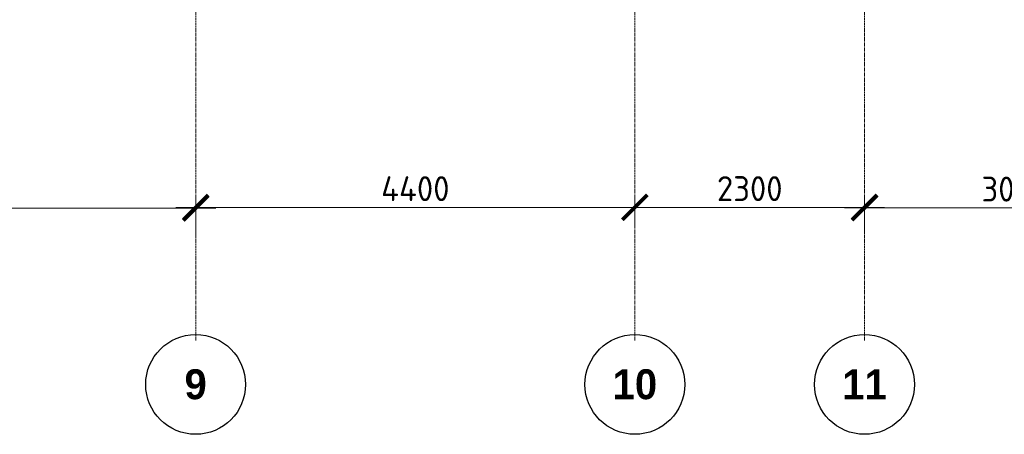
# Model space of a CAD drawing. Header units: millimetres. Extents: x -56135 to 1694203, y -446411 to -23139.
# Tile 286 of 311: x 986095 to 995958, y -90804 to -86647. Entities that reach past the tile are written whole.
import ezdxf

# ---------------------------------------------------------------- set-up
doc = ezdxf.new("R2010")
doc.units = ezdxf.units.MM
doc.linetypes.add('______5', pattern=[1100, 800, -100, 100, -100])
doc.linetypes.add('осевая', pattern=[50.8, 31.75, -6.35, 6.35, -6.35])
doc.layers.add('Оси', color=40, linetype='______5', lineweight=18)
doc.layers.add('РАЗМЕРЫ', color=1, linetype='Continuous', lineweight=9)
doc.styles.add('Century Gothic', font='GOTHIC.TTF')
doc.styles.add('GOST-2.304_Type-B', font='GOST_Common.ttf')
doc.dimstyles.new('СПДС', dxfattribs={"dimscale": 100, "dimtxt": 2.5, "dimasz": 2.5, "dimexe": 1.25, "dimexo": 0, "dimtad": 1, "dimdec": 0, "dimtxsty": 'GOST-2.304_Type-B', "dimblk": 'ARCHTICK', "dimcen": 2.5, "dimdle": 2, "dimadec": 0, "dimazin": 2, "dimtfac": 0.75, "dimtdec": 0, "dimtmove": 1, "dimatfit": 3, "dimfxl": 1, "dimtolj": 1, "dimarcsym": 1})

# ---------------------------------------------------------------- blocks, each defined once
blk = doc.blocks.new('NSY101')
at = {"color": 0, "linetype": 'ByBlock', "lineweight": -2}
blk.add_circle((0, 0), 50, dxfattribs=at)
blk = doc.blocks.new('_ArchTick')
at = {"color": 0, "linetype": 'ByBlock', "const_width": 0.15}
blk.add_lwpolyline([(-0.5, -0.5), (0.5, 0.5)], dxfattribs=at)
blk = doc.blocks.new('*D1010')
at = {"layer": 'DEFPOINTS', "color": 0, "transparency": 16777216}
for p in [(501554.9, -133560.6), (495854.9, -133821.2), (501554.9, -133840.5)]:
    blk.add_point(p, dxfattribs=at)
at = {"layer": 'РАЗМЕРЫ', "color": 0, "lineweight": -2, "transparency": 16777216}
for p, q in [((495854.9, -133821.2), (495854.9, -133435.6)), ((501554.9, -133840.5), (501554.9, -133435.6)), ((495654.9, -133560.6), (501754.9, -133560.6))]:
    blk.add_line(p, q, dxfattribs=at)
at = {"layer": 'РАЗМЕРЫ', "color": 0, "lineweight": -2, "transparency": 16777216, "xscale": 250, "yscale": 250, "zscale": 250, "rotation": 180}
blk.add_blockref('_ArchTick', (495854.9, -133560.6), dxfattribs=at)
at = {"layer": 'РАЗМЕРЫ', "color": 0, "lineweight": -2, "transparency": 16777216, "xscale": 250, "yscale": 250, "zscale": 250}
blk.add_blockref('_ArchTick', (501554.9, -133560.6), dxfattribs=at)
at = {"layer": 'РАЗМЕРЫ', "color": 0, "transparency": 16777216, "insert": (498704.9, -133373.1), "char_height": 250, "attachment_point": 5, "style": 'GOST-2.304_Type-B'}
blk.add_mtext('\\A1;5700', dxfattribs=at)
blk = doc.blocks.new('*D1011')
at = {"layer": 'DEFPOINTS', "color": 0, "transparency": 16777216}
for p in [(505954.9, -133553.8), (505954.9, -133736.2), (501554.9, -133840.5)]:
    blk.add_point(p, dxfattribs=at)
at = {"layer": 'РАЗМЕРЫ', "color": 0, "lineweight": -2, "transparency": 16777216}
for p, q in [((501554.9, -133840.5), (501554.9, -133428.8)), ((505954.9, -133736.2), (505954.9, -133428.8)), ((501354.9, -133553.8), (506154.9, -133553.8))]:
    blk.add_line(p, q, dxfattribs=at)
at = {"layer": 'РАЗМЕРЫ', "color": 0, "lineweight": -2, "transparency": 16777216, "xscale": 250, "yscale": 250, "zscale": 250, "rotation": 180}
blk.add_blockref('_ArchTick', (501554.9, -133553.8), dxfattribs=at)
at = {"layer": 'РАЗМЕРЫ', "color": 0, "lineweight": -2, "transparency": 16777216, "xscale": 250, "yscale": 250, "zscale": 250}
blk.add_blockref('_ArchTick', (505954.9, -133553.8), dxfattribs=at)
at = {"layer": 'РАЗМЕРЫ', "color": 0, "transparency": 16777216, "insert": (503754.9, -133366.3), "char_height": 250, "attachment_point": 5, "style": 'GOST-2.304_Type-B'}
blk.add_mtext('\\A1;4400', dxfattribs=at)
blk = doc.blocks.new('*D1012')
at = {"layer": 'DEFPOINTS', "color": 0, "transparency": 16777216}
for p in [(508254.9, -133553.8), (505954.9, -133736.2), (508254.9, -133793.3)]:
    blk.add_point(p, dxfattribs=at)
at = {"layer": 'РАЗМЕРЫ', "color": 0, "lineweight": -2, "transparency": 16777216}
for p, q in [((505954.9, -133736.2), (505954.9, -133428.8)), ((508254.9, -133793.3), (508254.9, -133428.8)), ((505754.9, -133553.8), (508454.9, -133553.8))]:
    blk.add_line(p, q, dxfattribs=at)
at = {"layer": 'РАЗМЕРЫ', "color": 0, "lineweight": -2, "transparency": 16777216, "xscale": 250, "yscale": 250, "zscale": 250, "rotation": 180}
blk.add_blockref('_ArchTick', (505954.9, -133553.8), dxfattribs=at)
at = {"layer": 'РАЗМЕРЫ', "color": 0, "lineweight": -2, "transparency": 16777216, "xscale": 250, "yscale": 250, "zscale": 250}
blk.add_blockref('_ArchTick', (508254.9, -133553.8), dxfattribs=at)
at = {"layer": 'РАЗМЕРЫ', "color": 0, "transparency": 16777216, "insert": (507104.9, -133366.3), "char_height": 250, "attachment_point": 5, "style": 'GOST-2.304_Type-B'}
blk.add_mtext('\\A1;2300', dxfattribs=at)
blk = doc.blocks.new('*D1013')
at = {"layer": 'DEFPOINTS', "color": 0, "transparency": 16777216}
for p in [(511254.9, -133558.4), (508254.9, -133793.3), (511254.9, -133811.5)]:
    blk.add_point(p, dxfattribs=at)
at = {"layer": 'РАЗМЕРЫ', "color": 0, "lineweight": -2, "transparency": 16777216}
for p, q in [((508254.9, -133793.3), (508254.9, -133433.4)), ((511254.9, -133811.5), (511254.9, -133433.4)), ((508054.9, -133558.4), (511454.9, -133558.4))]:
    blk.add_line(p, q, dxfattribs=at)
at = {"layer": 'РАЗМЕРЫ', "color": 0, "lineweight": -2, "transparency": 16777216, "xscale": 250, "yscale": 250, "zscale": 250, "rotation": 180}
blk.add_blockref('_ArchTick', (508254.9, -133558.4), dxfattribs=at)
at = {"layer": 'РАЗМЕРЫ', "color": 0, "lineweight": -2, "transparency": 16777216, "xscale": 250, "yscale": 250, "zscale": 250}
blk.add_blockref('_ArchTick', (511254.9, -133558.4), dxfattribs=at)
at = {"layer": 'РАЗМЕРЫ', "color": 0, "transparency": 16777216, "insert": (509754.9, -133370.9), "char_height": 250, "attachment_point": 5, "style": 'GOST-2.304_Type-B'}
blk.add_mtext('\\A1;3000', dxfattribs=at)
blk = doc.blocks.new('оси 2.2-2.3')
at = {"layer": 'Оси', "color": 16, "linetype": 'осевая', "lineweight": 0, "transparency": 33554687}
for p, q in [((501554.9, -104267.9), (501554.9, -134893.5)), ((505954.9, -104267.9), (505954.9, -134893.5)), ((508254.9, -104267.9), (508254.9, -134893.5))]:
    blk.add_line(p, q, dxfattribs=at)
at = {"layer": 'Оси', "color": 16, "linetype": 'Continuous', "lineweight": 25, "transparency": 33554687, "xscale": 9.999999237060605, "yscale": 9.999999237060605, "zscale": 9.999999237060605}
for p in [(501554.4, -135329.4), (505954.4, -135329.4), (508254.4, -135329.4)]:
    blk.add_blockref('NSY101', p, dxfattribs=at)
at = {"layer": 'Оси', "color": 16, "linetype": 'Continuous', "lineweight": 25, "transparency": 33554687, "char_height": 300, "attachment_point": 5, "style": 'Century Gothic'}
for s, insert, width in [('\\A1;{\\fCentury Gothic|i0|b1;\\H300.000000;\\W1.000000;\\C16;9}\\P', (501554.4, -135329.4), 385), ('\\A1;{\\fCentury Gothic|i0|b1;\\H300.000000;\\W1.000000;\\C16;10}\\P', (505954.4, -135329.4), 620), ('\\A1;{\\fCentury Gothic|i0|b1;\\H300.000000;\\W1.000000;\\C16;11}\\P', (508254.4, -135329.4), 620)]:
    blk.add_mtext(s, dxfattribs=dict(at, insert=insert, width=width))
at = {"layer": 'РАЗМЕРЫ', "color": 1}
for base, p1, p2, picture, middle in [((501554.9, -133560.6), (495854.9, -133821.2), (501554.9, -133840.5), '*D1010', (498704.9, -133373.1)), ((505954.9, -133553.8), (501554.9, -133840.5), (505954.9, -133736.2), '*D1011', (503754.9, -133366.3)), ((508254.9, -133553.8), (505954.9, -133736.2), (508254.9, -133793.3), '*D1012', (507104.9, -133366.3)), ((511254.9, -133558.4), (508254.9, -133793.3), (511254.9, -133811.5), '*D1013', (509754.9, -133370.9))]:
    dim = blk.add_linear_dim(base=base, p1=p1, p2=p2, dimstyle='СПДС', dxfattribs=at)
    dim.commit()
    dim.dimension.update_dxf_attribs({"geometry": picture, "text_midpoint": middle})
blk = doc.blocks.new('прпрп')
at = {"layer": 'РАЗМЕРЫ', "color": 1}
blk.add_blockref('оси 2.2-2.3', (486303.3, 45025.4), dxfattribs=at)

msp = doc.modelspace()

# ---------------------------------------------------------------- block references
at = {"layer": 'РАЗМЕРЫ'}
msp.add_blockref('прпрп', (0, 0), dxfattribs=at)

doc.saveas('drawing.dxf')
